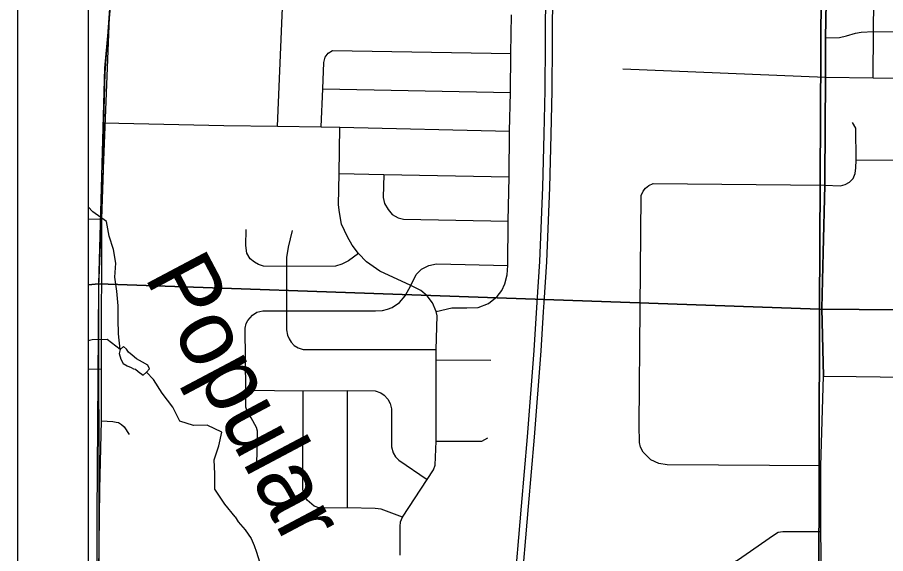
# Model space of a CAD drawing. Extents: x -38.1 to 35.9, y -2.7 to 28.5.
# Drawn here: x 8.015 to 9.239, y 14.527 to 15.282 of the extents above; entities that cross this region are included whole.
import ezdxf

# ---------------------------------------------------------------- set-up
doc = ezdxf.new("R2010")
doc.units = 0
for name, color, linetype in [('GM_X_City_Street', 7, 'Continuous'), ('GM_X_City_Street_Text', 7, 'Continuous'), ('GM_X_Corporation', 7, 'Continuous'), ('GM_X_Corporation_Text', 7, 'Continuous'), ('GM_X_Major_River', 7, 'Continuous'), ('GM_X_Section', 7, 'Continuous'), ('GM_X_US_Location', 7, 'Continuous'), ('GM_X_US_Route', 7, 'Continuous'), ('SC_Scratch10', 7, 'Continuous'), ('SH_Border', 7, 'Continuous'), ('SH_Data', 7, 'Continuous')]:
    doc.layers.add(name, color=color, linetype=linetype)

msp = doc.modelspace()

# ---------------------------------------------------------------- linework, layer by layer
at = {"layer": 'GM_X_City_Street'}
for p, q in [((8.4591, 15.2356), (8.7102, 15.2312)), ((8.8684, 15.2097), (9.154, 15.1979)), ((8.4451, 15.1814), (8.7097, 15.1766)), ((8.9111, 15.0481), (9.1532, 15.0459)), ((8.1146, 14.9981), (8.1336, 14.9983)), ((8.6051, 14.7998), (8.682, 14.7994)), ((8.1146, 14.7868), (8.1334, 14.787)), ((8.4799, 14.5912), (8.4803, 14.7564))]:
    msp.add_line(p, q, dxfattribs=at)
for points in [[(9.1541, 15.2534), (9.1735, 15.254), (9.1838, 15.2561), (9.1964, 15.26), (9.2043, 15.2616), (9.2217, 15.2622), (9.3768, 15.2609), (9.3879, 15.2618), (9.3968, 15.2636), (9.4066, 15.2674), (9.416, 15.273), (9.4311, 15.2838), (9.4447, 15.3013), (9.4494, 15.311), (9.453, 15.3212), (9.4554, 15.33), (9.4555, 15.4144), (9.4554, 15.4474), (9.455, 15.4534), (9.4521, 15.4586), (9.4468, 15.4649), (9.4392, 15.4696)], [(8.3812, 15.129), (8.3895, 15.3186), (8.3954, 15.4168)], [(9.221, 15.1973), (9.2217, 15.2622), (9.2233, 15.3916), (9.2256, 15.4022), (9.23, 15.4094), (9.2384, 15.4133)], [(9.1532, 15.0542), (9.154, 15.1979), (9.1541, 15.2534), (9.1562, 15.3781), (9.1562, 15.3843)], [(8.6051, 14.868), (8.627, 14.873), (8.6484, 14.873), (8.6641, 14.8737), (8.6787, 14.879), (8.6913, 14.8891), (8.6978, 14.8973), (8.7018, 14.9068), (8.7051, 14.9196), (8.7059, 14.9327), (8.7066, 14.9951), (8.7079, 15.0575), (8.7087, 15.122), (8.7097, 15.1766), (8.7102, 15.2312), (8.7113, 15.2857)], [(9.154, 15.1979), (9.221, 15.1973), (9.3732, 15.195), (9.3741, 15.195), (9.3876, 15.1955), (9.3964, 15.1964), (9.4022, 15.1978), (9.4432, 15.2169), (9.4545, 15.2239), (9.4557, 15.2248), (9.4697, 15.2363), (9.479, 15.2428), (9.4843, 15.244), (9.4939, 15.2409)], [(8.4428, 15.128), (8.4451, 15.1814), (8.4468, 15.2187), (8.4488, 15.2264), (8.4528, 15.2318), (8.4591, 15.2356)], [(9.1974, 15.0811), (9.2504, 15.0815), (9.3197, 15.0823), (9.3276, 15.0843), (9.3355, 15.0894), (9.3411, 15.095), (9.3665, 15.135), (9.3727, 15.1468), (9.3743, 15.1579), (9.3741, 15.195)], [(8.1365, 15.1338), (8.3057, 15.1301), (8.3812, 15.129), (8.4428, 15.128), (8.4694, 15.1275), (8.7087, 15.122)], [(9.1532, 15.0459), (9.175, 15.0451), (9.1816, 15.0468), (9.1878, 15.05), (9.1932, 15.0551), (9.196, 15.0624), (9.1969, 15.0704), (9.1974, 15.0811), (9.1966, 15.1262), (9.1921, 15.1344)], [(8.5545, 14.5245), (8.5542, 14.5647), (8.555, 14.5715), (8.5576, 14.5781), (8.5925, 14.6311), (8.6014, 14.6449), (8.6036, 14.6514), (8.6051, 14.6852), (8.6051, 14.7998), (8.6053, 14.8143), (8.6067, 14.8617), (8.6051, 14.868), (8.5997, 14.8802), (8.5923, 14.8899), (8.5837, 14.8973), (8.5693, 14.9045), (8.5258, 14.9248), (8.5071, 14.938), (8.4957, 14.9496), (8.4866, 14.9615), (8.4803, 14.9729), (8.4718, 14.9911), (8.4687, 15.0075), (8.4673, 15.0183), (8.4681, 15.0621), (8.4694, 15.1275)], [(8.4681, 15.0621), (8.5312, 15.0608), (8.7079, 15.0575)], [(8.5312, 15.0608), (8.5304, 15.0284), (8.5324, 15.0201), (8.5375, 15.0115), (8.543, 15.0047), (8.5513, 15), (8.5591, 14.9978), (8.7066, 14.9951)], [(9.1473, 14.6503), (8.9307, 14.6519), (8.9188, 14.6535), (8.9078, 14.6588), (8.897, 14.6695), (8.8932, 14.6765), (8.8919, 14.6831), (8.8911, 14.7075), (8.8927, 14.873), (8.894, 15.0314), (8.8967, 15.0373), (8.9002, 15.0416), (8.9051, 15.0456), (8.9111, 15.0481)], [(9.1509, 14.9512), (9.1532, 15.0459), (9.1532, 15.0542)], [(8.4957, 14.9496), (8.4814, 14.9391), (8.4723, 14.9344), (8.4633, 14.9319), (8.3942, 14.9312), (8.3618, 14.9319), (8.3548, 14.9339), (8.349, 14.9372), (8.343, 14.9419), (8.3383, 14.95), (8.3367, 14.9607), (8.3374, 14.9835)], [(8.4023, 14.9819), (8.3964, 14.9583), (8.3942, 14.9439), (8.3942, 14.9312), (8.394, 14.8689), (8.3942, 14.8419), (8.3954, 14.8346), (8.3978, 14.8293), (8.4008, 14.8247), (8.4049, 14.8201), (8.4104, 14.8167), (8.4178, 14.8141), (8.4278, 14.8141), (8.6053, 14.8143)], [(9.1513, 14.7765), (9.149, 14.8719), (9.1509, 14.9512)], [(8.3524, 14.6523), (8.3531, 14.6931), (8.3531, 14.6994), (8.3517, 14.7046), (8.3443, 14.7179), (8.339, 14.7262), (8.3368, 14.7331), (8.3366, 14.7571), (8.336, 14.8443), (8.3374, 14.8508), (8.3395, 14.8553), (8.3463, 14.8628), (8.3524, 14.8668), (8.3605, 14.8689), (8.394, 14.8689), (8.5194, 14.8689), (8.5292, 14.8694), (8.5366, 14.8711), (8.5431, 14.8736), (8.5533, 14.8807), (8.5612, 14.8899), (8.5693, 14.9045), (8.5771, 14.92), (8.5845, 14.9273), (8.5947, 14.9327), (8.6056, 14.9348), (8.7059, 14.9327)], [(9.1477, 14.5272), (9.1476, 14.558), (9.1473, 14.6503), (9.1513, 14.7765)], [(8.3366, 14.7571), (8.4176, 14.756), (8.4803, 14.7564), (8.5189, 14.756), (8.5269, 14.7534), (8.5319, 14.75), (8.537, 14.7443), (8.5403, 14.7383), (8.5423, 14.7309), (8.5421, 14.6769), (8.5443, 14.6689), (8.5478, 14.6632), (8.5526, 14.6584), (8.5925, 14.6311)], [(8.5576, 14.5781), (8.5274, 14.5893), (8.5193, 14.59), (8.4799, 14.5912), (8.4411, 14.5906), (8.4332, 14.5936), (8.4232, 14.6019), (8.4194, 14.607), (8.418, 14.6114), (8.4172, 14.6179), (8.4171, 14.6259), (8.4176, 14.756)], [(8.1332, 14.7136), (8.1492, 14.7127), (8.154, 14.7121), (8.1572, 14.7112), (8.1615, 14.7088), (8.1652, 14.7055), (8.1725, 14.6945)], [(8.6051, 14.6852), (8.6693, 14.6853), (8.6781, 14.6899)], [(8.7816, 14.4353), (8.7826, 14.4563), (8.7846, 14.4852), (8.7857, 14.4962), (8.7881, 14.501), (8.7937, 14.5076), (8.8025, 14.5105), (8.8135, 14.5111), (8.9364, 14.5136), (8.9949, 14.5129), (9.0119, 14.5123), (9.0212, 14.513), (9.0299, 14.5172), (9.042, 14.5261), (9.0807, 14.5528), (9.0873, 14.5568), (9.0939, 14.5578), (9.1476, 14.558)], [(9.1443, 14.1027), (9.1443, 14.1037), (9.1443, 14.1097), (9.144, 14.1616), (9.1455, 14.2745), (9.1466, 14.3722), (9.1476, 14.4955), (9.1478, 14.5098), (9.1477, 14.5272)]]:
    msp.add_lwpolyline(points, dxfattribs=at)
at = {"layer": 'GM_X_City_Street_Text'}
for points in [[(8.1334, 14.783), (8.1334, 14.787), (8.1336, 14.9983), (8.1361, 15.0673), (8.1365, 15.1338), (8.1382, 15.2043), (8.1449, 15.2942), (8.1506, 15.3447), (8.164, 15.481), (8.1698, 15.5383), (8.1765, 15.6016), (8.182, 15.6689)], [(8.1298, 14.3746), (8.1293, 14.5006), (8.1309, 14.6176), (8.1332, 14.7136), (8.1334, 14.783)]]:
    msp.add_lwpolyline(points, dxfattribs=at)
at = {"layer": 'GM_X_Corporation'}
msp.add_lwpolyline([(8.1169, 12.9308), (8.1202, 13.4509), (8.1267, 14.3761), (8.1272, 14.5808), (8.1295, 14.9033), (8.1448, 15.2944), (8.1561, 15.4105), (8.2031, 15.8872), (8.1758, 16.5559), (8.1657, 16.8852), (8.1819, 17.1843), (8.2212, 17.8697), (8.2224, 17.8749)], dxfattribs=at)
at = {"layer": 'GM_X_Corporation_Text'}
for points in [[(8.696, 14.2464), (8.6995, 14.2905), (8.7067, 14.3701), (8.7148, 14.4668), (8.7256, 14.5936), (8.7339, 14.6912), (8.7434, 14.8129), (8.7477, 14.881), (8.7513, 14.9383), (8.7556, 15.043), (8.7575, 15.1176), (8.7589, 15.1799), (8.7594, 15.2455), (8.7597, 15.3293)], [(8.7566, 14.8675), (8.7574, 14.8805), (8.761, 14.9377), (8.7653, 15.0425), (8.7673, 15.117), (8.7686, 15.1794), (8.7691, 15.245), (8.7694, 15.3287)], [(8.7112, 14.3116), (8.7165, 14.3695), (8.7245, 14.4663), (8.7354, 14.5931), (8.7436, 14.6906), (8.7531, 14.8124), (8.7566, 14.8675)]]:
    msp.add_lwpolyline(points, dxfattribs=at)
at = {"layer": 'GM_X_Major_River'}
msp.add_line((9.1513, 14.7765), (9.1971, 14.7761), dxfattribs=at)
for points in [[(9.1562, 15.3843), (9.1562, 15.3781), (9.1541, 15.2534), (9.154, 15.1979), (9.1532, 15.0542)], [(9.1532, 15.0542), (9.1532, 15.0459), (9.1509, 14.9512)], [(9.1509, 14.9512), (9.149, 14.8719), (9.1513, 14.7765)], [(9.1971, 14.7761), (9.2648, 14.7755), (9.2782, 14.7739), (9.2888, 14.7713)]]:
    msp.add_lwpolyline(points, dxfattribs=at)
at = {"layer": 'GM_X_Section'}
for points in [[(8.1594, 14.8144), (8.1573, 14.8366), (8.1569, 14.8564), (8.1569, 14.8758), (8.155, 14.8966), (8.152, 14.9164), (8.1535, 14.9358), (8.1501, 14.9551), (8.144, 14.9741), (8.1405, 14.9946), (8.1211, 15.0083), (8.1146, 15.0154)], [(8.1594, 14.8144), (8.1413, 14.8286), (8.12, 14.8279), (8.1146, 14.8263)], [(8.3218, 14.5786), (8.3071, 14.5962), (8.2931, 14.6176), (8.2931, 14.6391), (8.2923, 14.6588), (8.2988, 14.6786), (8.3029, 14.6979), (8.2824, 14.7078), (8.263, 14.7074), (8.2436, 14.7135), (8.2337, 14.7329), (8.2189, 14.7527), (8.2064, 14.772), (8.1968, 14.7823)], [(8.3218, 14.5786), (8.3261, 14.5715), (8.3358, 14.5603), (8.3443, 14.548), (8.3486, 14.538), (8.3519, 14.5285), (8.3558, 14.5151)]]:
    msp.add_lwpolyline(points, dxfattribs=at)
at = {"layer": 'GM_X_US_Route'}
for points in [[(8.1146, 17.8763), (8.1146, 12.9308), (14.9146, 12.9308)], [(8.1146, 17.8763), (8.1146, 12.9308), (9.4553, 12.9308)], [(8.1146, 15.872), (8.1146, 13.916)], [(9.7737, 13.837), (9.1432, 13.8435), (9.1455, 14.871), (10.1489, 14.8625)]]:
    msp.add_lwpolyline(points, dxfattribs=at)
for points in [[(8.1146, 15.8757), (8.1146, 14.9056), (8.1296, 14.9066), (8.1379, 15.2106), (8.2, 15.8756)], [(8.2, 15.8756), (9.1505, 15.8719), (9.1455, 14.871), (8.1296, 14.9066), (8.1379, 15.2106)], [(9.1505, 15.8719), (9.1857, 15.8712), (10.0492, 15.8683), (10.0548, 15.8626), (10.0625, 15.8533), (10.0673, 15.8468), (10.0758, 15.8357), (10.0814, 15.8287), (10.0851, 15.8249), (10.0967, 15.816), (10.1026, 15.8105), (10.1237, 15.7848), (10.1304, 15.7756), (10.1459, 15.7537), (10.1489, 14.8625), (9.1455, 14.871)], [(8.1146, 14.9056), (8.1146, 13.8455), (8.1309, 13.8454), (8.1296, 14.9066)], [(8.1296, 14.9066), (9.1455, 14.871), (9.1432, 13.8435), (8.1309, 13.8454)]]:
    msp.add_lwpolyline(points, close=True, dxfattribs=at)
at = {"layer": 'SC_Scratch10'}
for points in [[(8.1968, 14.7823), (8.2011, 14.7871), (8.1985, 14.7921), (8.191, 14.7964), (8.1827, 14.8011), (8.1767, 14.8061), (8.1715, 14.8104), (8.1685, 14.8146), (8.1644, 14.8185), (8.1594, 14.8144), (8.1581, 14.8087), (8.1603, 14.8007), (8.1636, 14.7946), (8.1693, 14.7911), (8.1749, 14.7887), (8.1783, 14.7871)], [(8.1783, 14.7871), (8.1813, 14.7867), (8.1851, 14.7832), (8.1918, 14.7782), (8.1968, 14.7823)]]:
    msp.add_lwpolyline(points, dxfattribs=at)
at = {"layer": 'SH_Border'}
msp.add_line((8.1146, 19.7308), (8.1146, 12.9308), dxfattribs=at)
at = {"layer": 'SH_Data'}
msp.add_line((8.0146, 19.8308), (8.0146, 12.8308), dxfattribs=at)

# ---------------------------------------------------------------- texts
at = {"layer": 'GM_X_US_Location'}
msp.add_text('Popular', height=0.09469, rotation=297.917, dxfattribs=at).set_placement((8.1929, 14.9171))

doc.saveas('drawing.dxf')
